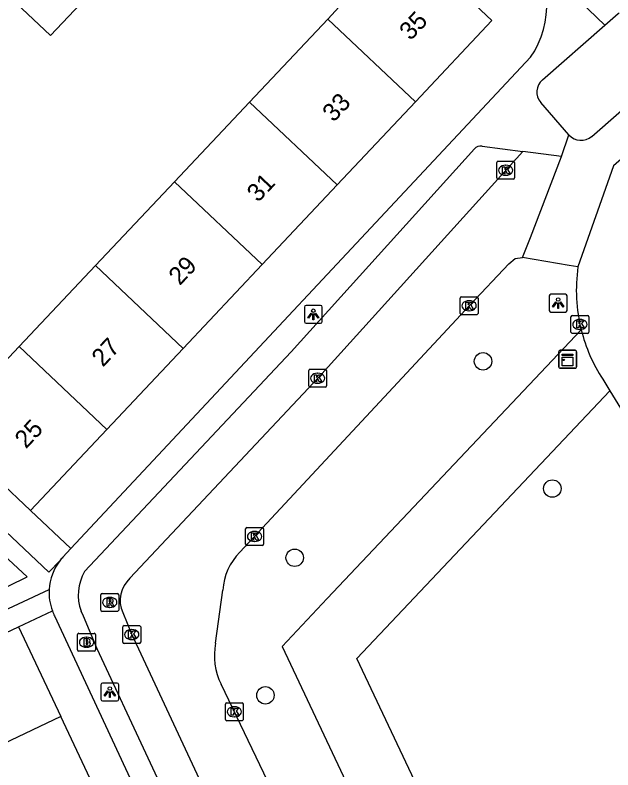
# Model space of a CAD drawing. Extents: x 159040 to 160094, y 381214 to 382518.
# Drawn here: x 159201.91 to 159235.36, y 381414.39 to 381456.58 of the extents above; entities that cross this region are included whole.
import ezdxf

# ---------------------------------------------------------------- set-up
doc = ezdxf.new("R2010")
doc.units = 0
for name, color, linetype in [('IMGEO_Boom', 7, 'Continuous'), ('IMGEO_Brandkraan', 7, 'Continuous'), ('IMGEO_Groenvoorziening', 7, 'Continuous'), ('IMGEO_Kast', 7, 'Continuous'), ('IMGEO_Kolk', 7, 'Continuous'), ('IMGEO_Lichtpunt', 7, 'Continuous'), ('IMGEO_Pand', 7, 'Continuous'), ('IMGEO_Pand_nummerreeks', 7, 'Continuous'), ('IMGEO_Rijbaan_lokaal_gesloten', 7, 'Continuous'), ('IMGEO_Rijbaan_lokaal_open', 7, 'Continuous'), ('IMGEO_Rioolput', 7, 'Continuous'), ('IMGEO_Voetpad_open', 7, 'Continuous')]:
    doc.layers.add(name, color=color, linetype=linetype)

msp = doc.modelspace()

# ---------------------------------------------------------------- linework, layer by layer
at = {"layer": 'IMGEO_Boom'}
for centre in [(159228.092, 381437.228), (159231.968, 381430.116), (159217.556, 381426.249), (159215.916, 381418.562)]:
    msp.add_circle(centre, 0.489, dxfattribs=at)
at = {"layer": 'IMGEO_Brandkraan'}
for p, q in [((159205.407, 381421.098), (159205.407, 381421.95)), ((159205.482, 381422.024), (159206.334, 381422.024)), ((159205.895, 381421.804), (159205.92, 381421.804)), ((159206.408, 381421.95), (159206.408, 381421.098)), ((159206.334, 381421.024), (159205.482, 381421.024)), ((159205.918, 381421.244), (159205.893, 381421.244))]:
    msp.add_line(p, q, dxfattribs=at)
for points in [[(159205.407, 381421.098), (159205.407, 381421.95)], [(159205.482, 381422.024), (159206.334, 381422.024)], [(159205.755, 381421.724), (159205.755, 381421.324), (159205.968, 381421.324)], [(159205.986, 381421.724), (159205.755, 381421.724)], [(159206.408, 381421.95), (159206.408, 381421.098)], [(159205.934, 381421.643), (159205.88, 381421.643), (159205.88, 381421.567)], [(159205.88, 381421.567), (159205.933, 381421.567)], [(159205.942, 381421.491), (159205.88, 381421.491), (159205.88, 381421.41)], [(159205.88, 381421.41), (159205.942, 381421.41)], [(159206.334, 381421.024), (159205.482, 381421.024)]]:
    msp.add_lwpolyline(points, dxfattribs=at)
for centre, radius, start, end in [((159205.484, 381421.948), 0.0765, 91.552, 178.448), ((159205.484, 381421.948), 0.0765, 91.552, 178.448), ((159205.99, 381421.579), 0.145, 59.4692, 91.5367), ((159206.015, 381421.626), 0.0922, 285.5137, 58.1501), ((159206.332, 381421.948), 0.0765, 1.552, 88.448), ((159206.332, 381421.948), 0.0765, 1.552, 88.448), ((159205.935, 381421.605), 0.0379, 267.8285, 90.9355), ((159205.943, 381421.45), 0.0404, 269.8759, 90.5077), ((159205.974, 381421.575), 0.251, 268.6676, 293.5347), ((159206.02, 381421.434), 0.105, 301.3115, 78.989), ((159205.484, 381421.1), 0.0765, 181.552, 268.448), ((159205.484, 381421.1), 0.0765, 181.552, 268.448), ((159206.332, 381421.1), 0.0765, 271.552, 358.448), ((159206.332, 381421.1), 0.0765, 271.552, 358.448)]:
    msp.add_arc(centre, radius, start, end, dxfattribs=at)
for centre, major_axis, ratio, start_param, end_param in [((159205.894, 381421.524), (-0.387, 0.002), 0.722429, 4.712389, 7.853982), ((159205.919, 381421.524), (-0.39, 0.002), 0.717154, 1.570796, 4.712389)]:
    msp.add_ellipse(centre, major_axis=major_axis, ratio=ratio, start_param=start_param, end_param=end_param, dxfattribs=at)
at = {"layer": 'IMGEO_Groenvoorziening'}
for points in [[(159233.583, 381438.986), (159219.377, 381423.966), (159216.844, 381421.288), (159223.85, 381406.468)], [(159223.85, 381406.468), (159227.014, 381407.964), (159221.031, 381420.621), (159235.186, 381435.587)], [(159205.033, 381426.763), (159202.771, 381428.897)], [(159202.109, 381422.391), (159203.996, 381423.28)]]:
    msp.add_lwpolyline(points, dxfattribs=at)
at = {"layer": 'IMGEO_Kast'}
for p, q in [((159232.326, 381436.919), (159232.326, 381437.76)), ((159232.326, 381437.76), (159232.326, 381436.919)), ((159232.401, 381437.844), (159233.242, 381437.844)), ((159233.242, 381437.844), (159232.401, 381437.844)), ((159233.326, 381437.769), (159233.326, 381436.928)), ((159233.326, 381436.928), (159233.326, 381437.769)), ((159233.251, 381436.844), (159232.41, 381436.844)), ((159232.41, 381436.844), (159233.251, 381436.844))]:
    msp.add_line(p, q, dxfattribs=at)
for points in [[(159232.521, 381437.634), (159233.121, 381437.634), (159233.121, 381437.549), (159232.521, 381437.549), (159232.521, 381437.634)], [(159232.521, 381437.459), (159233.121, 381437.459), (159233.121, 381436.97), (159232.521, 381436.97), (159232.521, 381437.459)]]:
    msp.add_lwpolyline(points, dxfattribs=at)
msp.add_circle((159232.605, 381437.308), 0.0377, dxfattribs=at)
for centre, start, end in [((159232.404, 381437.766), 92.4484, 184.2845), ((159232.404, 381437.766), 92.4484, 184.2845), ((159233.248, 381437.766), 2.4484, 94.2845), ((159233.248, 381437.766), 2.4484, 94.2845), ((159232.404, 381436.922), 182.4484, 274.2845), ((159232.404, 381436.922), 182.4484, 274.2845), ((159233.248, 381436.922), 272.4484, 4.2845), ((159233.248, 381436.922), 272.4484, 4.2845)]:
    msp.add_arc(centre, 0.0779, start, end, dxfattribs=at)
at = {"layer": 'IMGEO_Kolk'}
for p, q in [((159228.858, 381447.484), (159228.858, 381448.336)), ((159228.933, 381448.41), (159229.785, 381448.41)), ((159229.859, 381448.336), (159229.859, 381447.484)), ((159229.346, 381448.19), (159229.371, 381448.19)), ((159229.785, 381447.41), (159228.933, 381447.41)), ((159229.369, 381447.63), (159229.344, 381447.63)), ((159226.81, 381439.909), (159226.81, 381440.761)), ((159226.885, 381440.835), (159227.737, 381440.835)), ((159227.811, 381440.761), (159227.811, 381439.909)), ((159227.298, 381440.615), (159227.323, 381440.615)), ((159227.737, 381439.835), (159226.885, 381439.835)), ((159227.321, 381440.055), (159227.296, 381440.055)), ((159233.009, 381438.868), (159233.009, 381439.72)), ((159233.084, 381439.794), (159233.936, 381439.794)), ((159233.497, 381439.574), (159233.522, 381439.574)), ((159234.01, 381439.72), (159234.01, 381438.868)), ((159233.52, 381439.014), (159233.495, 381439.014)), ((159233.936, 381438.794), (159233.084, 381438.794)), ((159218.336, 381435.857), (159218.336, 381436.709)), ((159218.411, 381436.783), (159219.263, 381436.783)), ((159218.824, 381436.563), (159218.849, 381436.563)), ((159219.337, 381436.709), (159219.337, 381435.857)), ((159219.263, 381435.783), (159218.411, 381435.783)), ((159218.847, 381436.003), (159218.822, 381436.003)), ((159214.809, 381427.013), (159214.809, 381427.865)), ((159214.884, 381427.939), (159215.736, 381427.939)), ((159215.297, 381427.719), (159215.322, 381427.719)), ((159215.81, 381427.865), (159215.81, 381427.013)), ((159215.32, 381427.159), (159215.295, 381427.159)), ((159215.736, 381426.939), (159214.884, 381426.939)), ((159207.938, 381421.53), (159207.938, 381422.382)), ((159208.013, 381422.456), (159208.865, 381422.456)), ((159208.426, 381422.236), (159208.451, 381422.236)), ((159208.939, 381422.382), (159208.939, 381421.53)), ((159208.449, 381421.676), (159208.424, 381421.676)), ((159208.865, 381421.456), (159208.013, 381421.456)), ((159213.679, 381417.216), (159213.679, 381418.068)), ((159213.754, 381418.142), (159214.606, 381418.142)), ((159214.167, 381417.922), (159214.192, 381417.922)), ((159214.68, 381418.068), (159214.68, 381417.216)), ((159214.606, 381417.142), (159213.754, 381417.142)), ((159214.19, 381417.362), (159214.165, 381417.362))]:
    msp.add_line(p, q, dxfattribs=at)
for points in [[(159228.858, 381447.484), (159228.858, 381448.336)], [(159228.933, 381448.41), (159229.785, 381448.41)], [(159229.859, 381448.336), (159229.859, 381447.484)], [(159229.179, 381448.11), (159229.302, 381448.11), (159229.302, 381447.959), (159229.432, 381448.11), (159229.596, 381448.11), (159229.45, 381447.959), (159229.603, 381447.71), (159229.451, 381447.71), (159229.366, 381447.874), (159229.302, 381447.807), (159229.302, 381447.71), (159229.179, 381447.71), (159229.179, 381448.11)], [(159229.785, 381447.41), (159228.933, 381447.41)], [(159226.81, 381439.909), (159226.81, 381440.761)], [(159226.885, 381440.835), (159227.737, 381440.835)], [(159227.811, 381440.761), (159227.811, 381439.909)], [(159227.131, 381440.535), (159227.254, 381440.535), (159227.254, 381440.384), (159227.384, 381440.535), (159227.548, 381440.535), (159227.402, 381440.384), (159227.555, 381440.135), (159227.403, 381440.135), (159227.318, 381440.299), (159227.254, 381440.232), (159227.254, 381440.135), (159227.131, 381440.135), (159227.131, 381440.535)], [(159227.737, 381439.835), (159226.885, 381439.835)], [(159233.009, 381438.868), (159233.009, 381439.72)], [(159233.084, 381439.794), (159233.936, 381439.794)], [(159233.33, 381439.494), (159233.453, 381439.494), (159233.453, 381439.343), (159233.583, 381439.494), (159233.747, 381439.494), (159233.601, 381439.343), (159233.754, 381439.094), (159233.602, 381439.094), (159233.517, 381439.258), (159233.453, 381439.191), (159233.453, 381439.094), (159233.33, 381439.094), (159233.33, 381439.494)], [(159234.01, 381439.72), (159234.01, 381438.868)], [(159233.936, 381438.794), (159233.084, 381438.794)], [(159218.336, 381435.857), (159218.336, 381436.709)], [(159218.411, 381436.783), (159219.263, 381436.783)], [(159218.657, 381436.483), (159218.78, 381436.483), (159218.78, 381436.332), (159218.91, 381436.483), (159219.074, 381436.483), (159218.928, 381436.332), (159219.081, 381436.083), (159218.929, 381436.083), (159218.844, 381436.247), (159218.78, 381436.18), (159218.78, 381436.083), (159218.657, 381436.083), (159218.657, 381436.483)], [(159219.337, 381436.709), (159219.337, 381435.857)], [(159219.263, 381435.783), (159218.411, 381435.783)], [(159214.809, 381427.013), (159214.809, 381427.865)], [(159214.884, 381427.939), (159215.736, 381427.939)], [(159215.13, 381427.639), (159215.253, 381427.639), (159215.253, 381427.488), (159215.383, 381427.639), (159215.547, 381427.639), (159215.401, 381427.488), (159215.554, 381427.239), (159215.402, 381427.239), (159215.317, 381427.403), (159215.253, 381427.336), (159215.253, 381427.239), (159215.13, 381427.239), (159215.13, 381427.639)], [(159215.81, 381427.865), (159215.81, 381427.013)], [(159215.736, 381426.939), (159214.884, 381426.939)], [(159207.938, 381421.53), (159207.938, 381422.382)], [(159208.013, 381422.456), (159208.865, 381422.456)], [(159208.259, 381422.156), (159208.382, 381422.156), (159208.382, 381422.005), (159208.512, 381422.156), (159208.676, 381422.156), (159208.53, 381422.005), (159208.683, 381421.756), (159208.531, 381421.756), (159208.446, 381421.92), (159208.382, 381421.853), (159208.382, 381421.756), (159208.259, 381421.756), (159208.259, 381422.156)], [(159208.939, 381422.382), (159208.939, 381421.53)], [(159208.865, 381421.456), (159208.013, 381421.456)], [(159213.679, 381417.216), (159213.679, 381418.068)], [(159213.754, 381418.142), (159214.606, 381418.142)], [(159214.68, 381418.068), (159214.68, 381417.216)], [(159214, 381417.842), (159214.123, 381417.842), (159214.123, 381417.691), (159214.253, 381417.842), (159214.417, 381417.842), (159214.271, 381417.691), (159214.424, 381417.442), (159214.272, 381417.442), (159214.187, 381417.606), (159214.123, 381417.539), (159214.123, 381417.442), (159214, 381417.442), (159214, 381417.842)], [(159214.606, 381417.142), (159213.754, 381417.142)]]:
    msp.add_lwpolyline(points, dxfattribs=at)
for centre, start, end in [((159228.935, 381448.334), 91.552, 178.448), ((159228.935, 381448.334), 91.552, 178.448), ((159229.783, 381448.334), 1.552, 88.448), ((159229.783, 381448.334), 1.552, 88.448), ((159228.935, 381447.486), 181.552, 268.448), ((159228.935, 381447.486), 181.552, 268.448), ((159229.783, 381447.486), 271.552, 358.448), ((159229.783, 381447.486), 271.552, 358.448), ((159226.887, 381440.759), 91.552, 178.448), ((159226.887, 381440.759), 91.552, 178.448), ((159227.735, 381440.759), 1.552, 88.448), ((159227.735, 381440.759), 1.552, 88.448), ((159226.887, 381439.911), 181.552, 268.448), ((159226.887, 381439.911), 181.552, 268.448), ((159227.735, 381439.911), 271.552, 358.448), ((159227.735, 381439.911), 271.552, 358.448), ((159233.086, 381439.718), 91.552, 178.448), ((159233.086, 381439.718), 91.552, 178.448), ((159233.934, 381439.718), 1.552, 88.448), ((159233.934, 381439.718), 1.552, 88.448), ((159233.086, 381438.87), 181.552, 268.448), ((159233.086, 381438.87), 181.552, 268.448), ((159233.934, 381438.87), 271.552, 358.448), ((159233.934, 381438.87), 271.552, 358.448), ((159218.413, 381436.707), 91.552, 178.448), ((159218.413, 381436.707), 91.552, 178.448), ((159219.261, 381436.707), 1.552, 88.448), ((159219.261, 381436.707), 1.552, 88.448), ((159218.413, 381435.859), 181.552, 268.448), ((159218.413, 381435.859), 181.552, 268.448), ((159219.261, 381435.859), 271.552, 358.448), ((159219.261, 381435.859), 271.552, 358.448), ((159214.886, 381427.863), 91.552, 178.448), ((159214.886, 381427.863), 91.552, 178.448), ((159215.734, 381427.863), 1.552, 88.448), ((159215.734, 381427.863), 1.552, 88.448), ((159214.886, 381427.015), 181.552, 268.448), ((159214.886, 381427.015), 181.552, 268.448), ((159215.734, 381427.015), 271.552, 358.448), ((159215.734, 381427.015), 271.552, 358.448), ((159208.015, 381422.38), 91.552, 178.448), ((159208.015, 381422.38), 91.552, 178.448), ((159208.863, 381422.38), 1.552, 88.448), ((159208.863, 381422.38), 1.552, 88.448), ((159208.015, 381421.532), 181.552, 268.448), ((159208.015, 381421.532), 181.552, 268.448), ((159208.863, 381421.532), 271.552, 358.448), ((159208.863, 381421.532), 271.552, 358.448), ((159213.756, 381418.066), 91.552, 178.448), ((159213.756, 381418.066), 91.552, 178.448), ((159214.604, 381418.066), 1.552, 88.448), ((159214.604, 381418.066), 1.552, 88.448), ((159213.756, 381417.218), 181.552, 268.448), ((159213.756, 381417.218), 181.552, 268.448), ((159214.604, 381417.218), 271.552, 358.448), ((159214.604, 381417.218), 271.552, 358.448)]:
    msp.add_arc(centre, 0.0765, start, end, dxfattribs=at)
for centre, major_axis, ratio, start_param, end_param in [((159229.345, 381447.91), (-0.387, 0.002), 0.722429, 4.712389, 7.853982), ((159229.37, 381447.91), (-0.39, 0.002), 0.717154, 1.570796, 4.712389), ((159227.297, 381440.335), (-0.387, 0.002), 0.722429, 4.712389, 7.853982), ((159227.322, 381440.335), (-0.39, 0.002), 0.717154, 1.570796, 4.712389), ((159233.496, 381439.294), (-0.387, 0.002), 0.722429, 4.712389, 7.853982), ((159233.521, 381439.294), (-0.39, 0.002), 0.717154, 1.570796, 4.712389), ((159218.823, 381436.283), (-0.387, 0.002), 0.722429, 4.712389, 7.853982), ((159218.848, 381436.283), (-0.39, 0.002), 0.717154, 1.570796, 4.712389), ((159215.296, 381427.439), (-0.387, 0.002), 0.722429, 4.712389, 7.853982), ((159215.321, 381427.439), (-0.39, 0.002), 0.717154, 1.570796, 4.712389), ((159208.425, 381421.956), (-0.387, 0.002), 0.722429, 4.712389, 7.853982), ((159208.45, 381421.956), (-0.39, 0.002), 0.717154, 1.570796, 4.712389), ((159214.166, 381417.642), (-0.387, 0.002), 0.722429, 4.712389, 7.853982), ((159214.191, 381417.642), (-0.39, 0.002), 0.717154, 1.570796, 4.712389)]:
    msp.add_ellipse(centre, major_axis=major_axis, ratio=ratio, start_param=start_param, end_param=end_param, dxfattribs=at)
at = {"layer": 'IMGEO_Lichtpunt'}
for p, q in [((159231.793, 381440.885), (159231.793, 381440.078)), ((159231.793, 381440.885), (159231.793, 381440.078)), ((159232.695, 381440.98), (159231.887, 381440.98)), ((159232.695, 381440.98), (159231.887, 381440.98)), ((159232.789, 381440.078), (159232.789, 381440.885)), ((159232.789, 381440.078), (159232.789, 381440.885)), ((159218.094, 381440.262), (159218.094, 381439.455)), ((159218.094, 381440.262), (159218.094, 381439.455)), ((159218.996, 381440.357), (159218.188, 381440.357)), ((159218.996, 381440.357), (159218.188, 381440.357)), ((159219.09, 381439.455), (159219.09, 381440.262)), ((159219.09, 381439.455), (159219.09, 381440.262)), ((159231.887, 381439.984), (159232.695, 381439.984)), ((159231.887, 381439.984), (159232.695, 381439.984)), ((159218.188, 381439.361), (159218.996, 381439.361)), ((159218.188, 381439.361), (159218.996, 381439.361)), ((159206.711, 381419.145), (159206.711, 381418.338)), ((159206.711, 381419.145), (159206.711, 381418.338)), ((159207.613, 381419.24), (159206.805, 381419.24)), ((159207.613, 381419.24), (159206.805, 381419.24)), ((159207.707, 381418.338), (159207.707, 381419.145)), ((159207.707, 381418.338), (159207.707, 381419.145)), ((159206.805, 381418.244), (159207.613, 381418.244)), ((159206.805, 381418.244), (159207.613, 381418.244))]:
    msp.add_line(p, q, dxfattribs=at)
for points in [[(159232.167, 381440.549), (159232.206, 381440.521), (159232.018, 381440.259), (159231.98, 381440.286), (159232.167, 381440.549)], [(159232.269, 381440.501), (159232.316, 381440.501), (159232.316, 381440.179), (159232.269, 381440.179), (159232.269, 381440.501)], [(159232.379, 381440.521), (159232.417, 381440.548), (159232.604, 381440.286), (159232.565, 381440.258), (159232.379, 381440.521)], [(159218.468, 381439.926), (159218.507, 381439.898), (159218.319, 381439.636), (159218.281, 381439.663), (159218.468, 381439.926)], [(159218.57, 381439.878), (159218.617, 381439.878), (159218.617, 381439.556), (159218.57, 381439.556), (159218.57, 381439.878)], [(159218.68, 381439.898), (159218.718, 381439.925), (159218.905, 381439.663), (159218.866, 381439.635), (159218.68, 381439.898)], [(159207.085, 381418.809), (159207.124, 381418.781), (159206.936, 381418.519), (159206.898, 381418.546), (159207.085, 381418.809)], [(159207.187, 381418.761), (159207.234, 381418.761), (159207.234, 381418.439), (159207.187, 381418.439), (159207.187, 381418.761)], [(159207.297, 381418.781), (159207.335, 381418.808), (159207.522, 381418.546), (159207.483, 381418.518), (159207.297, 381418.781)]]:
    msp.add_lwpolyline(points, dxfattribs=at)
for centre in [(159232.292, 381440.683), (159218.593, 381440.06), (159207.21, 381418.943)]:
    msp.add_circle(centre, 0.0994, dxfattribs=at)
for centre, start, end in [((159231.887, 381440.885), 90, 180), ((159231.887, 381440.885), 90, 180), ((159232.695, 381440.885), 0, 90), ((159232.695, 381440.885), 0, 90), ((159218.188, 381440.262), 90, 180), ((159218.188, 381440.262), 90, 180), ((159218.996, 381440.262), 0, 90), ((159218.996, 381440.262), 0, 90), ((159231.887, 381440.078), 180, 270), ((159231.887, 381440.078), 180, 270), ((159232.695, 381440.078), 270, 0), ((159232.695, 381440.078), 270, 360), ((159218.188, 381439.455), 180, 270), ((159218.188, 381439.455), 180, 270), ((159218.996, 381439.455), 270, 0), ((159218.996, 381439.455), 270, 360), ((159206.805, 381419.145), 90, 180), ((159206.805, 381419.145), 90, 180), ((159207.613, 381419.145), 0, 90), ((159207.613, 381419.145), 0, 90), ((159206.805, 381418.338), 180, 270), ((159206.805, 381418.338), 180, 270), ((159207.613, 381418.338), 270, 0), ((159207.613, 381418.338), 270, 360)]:
    msp.add_arc(centre, 0.0946, start, end, dxfattribs=at)
at = {"layer": 'IMGEO_Pand'}
for points in [[(159224.306, 381451.733), (159228.587, 381456.272), (159223.683, 381460.897), (159220.253, 381457.26), (159219.402, 381456.358)], [(159201.975, 381457.25), (159203.889, 381455.445), (159207.265, 381459.025)], [(159219.402, 381456.358), (159215.02, 381451.711)], [(159224.306, 381451.733), (159219.402, 381456.358)], [(159215.02, 381451.711), (159210.828, 381447.266)], [(159215.02, 381451.711), (159219.924, 381447.086)], [(159219.924, 381447.086), (159224.306, 381451.733)], [(159210.828, 381447.266), (159206.409, 381442.58)], [(159215.732, 381442.641), (159210.828, 381447.266)], [(159215.732, 381442.641), (159219.924, 381447.086)], [(159206.409, 381442.58), (159202.137, 381438.049)], [(159206.409, 381442.58), (159211.314, 381437.955)], [(159211.314, 381437.955), (159215.732, 381442.641)], [(159202.137, 381438.049), (159197.867, 381433.522)], [(159207.041, 381433.424), (159202.137, 381438.049)], [(159207.041, 381433.424), (159211.314, 381437.955)], [(159202.771, 381428.897), (159199.134, 381432.328), (159197.867, 381433.522)], [(159202.771, 381428.897), (159207.041, 381433.424)], [(159196.055, 381419.537), (159197.587, 381420.259), (159202.109, 381422.391)], [(159202.109, 381422.391), (159204.477, 381417.367)], [(159204.477, 381417.367), (159198.423, 381414.513)], [(159206.864, 381412.303), (159204.477, 381417.367)]]:
    msp.add_lwpolyline(points, dxfattribs=at)
at = {"layer": 'IMGEO_Rijbaan_lokaal_gesloten'}
for points in [[(159272.211, 381479.825), (159269.659, 381477.653), (159250.208, 381460.939), (159245.889, 381457.245), (159243.638, 381455.319), (159241.329, 381453.344), (159235.381, 381448.161), (159233.403, 381442.507)], [(159234.788, 381436.235), (159235.186, 381435.587)], [(159235.186, 381435.587), (159237.479, 381431.85), (159240.1, 381428.34), (159246.576, 381419.509), (159250.505, 381414.099)]]:
    msp.add_lwpolyline(points, dxfattribs=at)
for centre, radius, start, end in [((159242.365, 381441.2), 9.057, 171.7031, 194.15), ((159242.381, 381441.2), 9.072, 194.127, 213.182)]:
    msp.add_arc(centre, radius, start, end, dxfattribs=at)
at = {"layer": 'IMGEO_Rijbaan_lokaal_open'}
for points in [[(159230.317, 381448.967), (159218.897, 381436.345), (159208.336, 381425.104)], [(159230.307, 381443.034), (159230.747, 381444.157), (159232.488, 381448.686)], [(159232.488, 381448.686), (159230.317, 381448.967)], [(159214.491, 381426.554), (159227.344, 381440.372), (159229.53, 381442.67), (159229.887, 381442.986), (159230.307, 381443.034)], [(159213.128, 381421.473), (159213.534, 381424.441)], [(159207.931, 381423.188), (159208.419, 381422.003), (159220.156, 381396.881)], [(159220.383, 381404.726), (159213.439, 381419.178)]]:
    msp.add_lwpolyline(points, dxfattribs=at)
for centre, radius, start, end in [((159216.68, 381424.289), 3.15, 134.0283, 177.2391), ((159209.467, 381423.864), 1.678, 132.3695, 203.7597), ((159216.571, 381420.771), 3.514, 168.4751, 206.9594)]:
    msp.add_arc(centre, radius, start, end, dxfattribs=at)
at = {"layer": 'IMGEO_Rioolput'}
for p, q in [((159206.782, 381424.254), (159207.634, 381424.254)), ((159206.707, 381423.328), (159206.707, 381424.18)), ((159207.195, 381424.034), (159207.22, 381424.034)), ((159207.708, 381424.18), (159207.708, 381423.328)), ((159207.218, 381423.474), (159207.193, 381423.474)), ((159207.634, 381423.254), (159206.782, 381423.254))]:
    msp.add_line(p, q, dxfattribs=at)
for points in [[(159206.782, 381424.254), (159207.634, 381424.254)], [(159206.707, 381423.328), (159206.707, 381424.18)], [(159207.296, 381423.952), (159207.044, 381423.954), (159207.044, 381423.554)], [(159207.222, 381423.873), (159207.168, 381423.873), (159207.168, 381423.792)], [(159207.168, 381423.792), (159207.22, 381423.792)], [(159207.708, 381424.18), (159207.708, 381423.328)], [(159207.044, 381423.554), (159207.168, 381423.554), (159207.168, 381423.716), (159207.179, 381423.716)], [(159207.226, 381423.687), (159207.297, 381423.554), (159207.437, 381423.554), (159207.372, 381423.68)], [(159207.634, 381423.254), (159206.782, 381423.254)]]:
    msp.add_lwpolyline(points, dxfattribs=at)
for centre, radius, start, end in [((159206.784, 381424.178), 0.0765, 91.552, 178.448), ((159206.784, 381424.178), 0.0765, 91.552, 178.448), ((159207.632, 381424.178), 0.0765, 1.552, 88.448), ((159207.632, 381424.178), 0.0765, 1.552, 88.448), ((159207.204, 381423.981), 0.19, 274.7715, 282.9687), ((159207.228, 381423.777), 0.0964, 77.0061, 93.1865), ((159207.242, 381423.834), 0.0378, 276.6634, 79.6772), ((159207.295, 381423.842), 0.109, 350.3612, 89.416), ((159207.293, 381423.842), 0.112, 277.5842, 350.9817), ((159207.178, 381423.663), 0.0533, 26.0293, 88.6989), ((159207.277, 381423.627), 0.108, 29.5134, 73.7905), ((159206.784, 381423.33), 0.0765, 181.552, 268.448), ((159206.784, 381423.33), 0.0765, 181.552, 268.448), ((159207.632, 381423.33), 0.0765, 271.552, 358.448), ((159207.632, 381423.33), 0.0765, 271.552, 358.448)]:
    msp.add_arc(centre, radius, start, end, dxfattribs=at)
for centre, major_axis, ratio, start_param, end_param in [((159207.194, 381423.754), (-0.387, 0.002), 0.722429, 4.712389, 7.853982), ((159207.219, 381423.754), (-0.39, 0.002), 0.717154, 1.570796, 4.712389)]:
    msp.add_ellipse(centre, major_axis=major_axis, ratio=ratio, start_param=start_param, end_param=end_param, dxfattribs=at)
at = {"layer": 'IMGEO_Voetpad_open'}
for points in [[(159230.287, 381460.476), (159234.904, 381456.013)], [(159234.904, 381456.013), (159235.658, 381456.67), (159235.712, 381456.713)], [(159231.41, 381452.969), (159234.904, 381456.013)], [(159230.744, 381454.223), (159205.033, 381426.763)], [(159234.168, 381449.802), (159238.416, 381453.503)], [(159232.898, 381449.89), (159231.322, 381451.699)], [(159232.488, 381448.686), (159232.898, 381449.89)], [(159205.801, 381425.473), (159217.353, 381437.769), (159227.605, 381449.099)], [(159228.04, 381449.26), (159230.317, 381448.967)], [(159233.403, 381442.507), (159232.903, 381442.592), (159230.307, 381443.034)], [(159187.798, 381417.935), (159202.578, 381425.178), (159186.402, 381440.174)], [(159204.41, 381426.076), (159203.808, 381425.437), (159198.609, 381430.327), (159196.621, 381432.198), (159197.867, 381433.522)], [(159205.033, 381426.763), (159204.583, 381426.283)], [(159188.009, 381408.05), (159187.092, 381407.618), (159184.136, 381413.879), (159184.009, 381414.149), (159184.651, 381415.527), (159203.819, 381424.481)], [(159204.119, 381422.995), (159218.013, 381393.147), (159217.512, 381392.311)], [(159218.278, 381395.939), (159217.915, 381396.719), (159206.496, 381421.158), (159205.743, 381422.987), (159205.612, 381423.269)]]:
    msp.add_lwpolyline(points, dxfattribs=at)
for centre, radius, start, end in [((159226.736, 381457.073), 4.918, 324.583, 43.7771), ((159232.001, 381452.29), 0.9, 131.0426, 221.0299), ((159233.577, 381450.481), 0.9, 221.0426, 311.0299), ((159227.977, 381448.763), 0.501, 82.7207, 137.8998), ((159206.742, 381424.305), 2.929, 142.7862, 176.5511), ((159206.919, 381424.155), 3.16, 137.6664, 142.5593), ((159207.946, 381424.179), 2.505, 148.8931, 201.3043), ((159206.759, 381424.301), 2.946, 176.492, 200.2755), ((159206.96, 381424.39), 3.165, 200.5331, 206.1549)]:
    msp.add_arc(centre, radius, start, end, dxfattribs=at)

# ---------------------------------------------------------------- texts
at = {"layer": 'IMGEO_Pand_nummerreeks'}
for s, p in [('35', (159224.035, 381455.118)), ('33', (159219.732, 381450.556)), ('31', (159215.508, 381446.076)), ('29', (159211.127, 381441.431)), ('27', (159206.824, 381436.868)), ('25', (159202.522, 381432.306))]:
    msp.add_text(s, height=1, rotation=46.6788, dxfattribs=at).set_placement(p)

doc.saveas('drawing.dxf')
